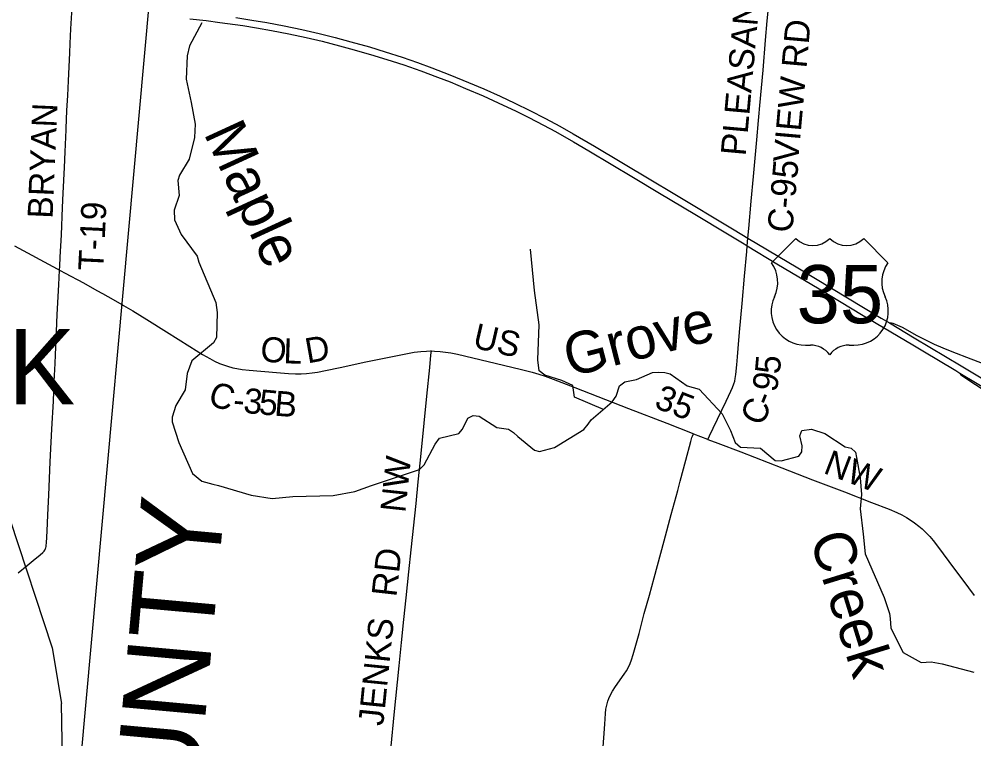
# Model space of a CAD drawing. Extents: x -49 to -8.2, y 9.4 to 23.5.
# Drawn here: x -10.474 to -9.392, y 11.46 to 12.276 of the extents above; entities that cross this region are included whole.
import ezdxf

# ---------------------------------------------------------------- set-up
doc = ezdxf.new("R2010")
doc.units = 0
for name, color, linetype in [('GM_X_Adjacent_County', 7, 'Continuous'), ('GM_X_Adjacent_County_Text', 7, 'Continuous'), ('GM_X_County_Road', 7, 'Continuous'), ('GM_X_County_Road_Text', 7, 'Continuous'), ('GM_X_Minor_River', 7, 'Continuous'), ('GM_X_Minor_River_Text', 7, 'Continuous'), ('GM_X_State_Route', 7, 'Continuous'), ('GM_X_Township_Road', 7, 'Continuous'), ('GM_X_Township_Road_Text', 7, 'Continuous'), ('GM_X_Township_Text', 7, 'Continuous'), ('GM_X_US_Route', 7, 'Continuous'), ('GM_X_US_Shield', 7, 'Continuous')]:
    doc.layers.add(name, color=color, linetype=linetype)

msp = doc.modelspace()

# ---------------------------------------------------------------- linework, layer by layer
at = {"layer": 'GM_X_Adjacent_County'}
msp.add_line((-9.9722, 16.2087), (-10.5877, 9.4087), dxfattribs=at)
at = {"layer": 'GM_X_County_Road'}
for points in [[(-9.6355, 12.1653), (-9.6344, 12.178), (-9.6308, 12.2183), (-9.6278, 12.2523), (-9.6259, 12.274), (-9.6236, 12.3003), (-9.6193, 12.3467), (-9.6172, 12.3699), (-9.6134, 12.4132), (-9.6115, 12.4349), (-9.6108, 12.4452)], [(-9.6596, 11.8933), (-9.6588, 11.9027), (-9.6573, 11.9213), (-9.6545, 11.9537), (-9.6517, 11.9847), (-9.6493, 12.0125), (-9.6487, 12.0192), (-9.6479, 12.0279), (-9.6469, 12.0388), (-9.6441, 12.0698), (-9.6416, 12.0976), (-9.6378, 12.1394), (-9.6359, 12.161), (-9.6355, 12.1653)], [(-10.4792, 12.0192), (-10.4308, 11.993), (-10.4282, 11.9916)], [(-10.4282, 11.9916), (-10.421, 11.9877), (-10.4161, 11.9851), (-10.4073, 11.9804), (-10.401, 11.977), (-10.3858, 11.9686), (-10.3795, 11.9652), (-10.3673, 11.9582), (-10.3573, 11.9526)], [(-10.3573, 11.9526), (-10.3556, 11.9516), (-10.345, 11.9453), (-10.3292, 11.9354), (-10.3068, 11.9214), (-10.2805, 11.9048), (-10.2659, 11.8959), (-10.2578, 11.8912), (-10.2523, 11.8883), (-10.2466, 11.8858), (-10.2423, 11.8841), (-10.2378, 11.8826), (-10.2318, 11.8809), (-10.2272, 11.88), (-10.221, 11.8789), (-10.2133, 11.878), (-10.1823, 11.8754), (-10.1684, 11.8743), (-10.1606, 11.874), (-10.1544, 11.8741), (-10.1481, 11.8744), (-10.1419, 11.8751), (-10.1358, 11.876), (-10.1266, 11.8777), (-10.1099, 11.8813), (-10.081, 11.8874), (-10.0338, 11.897), (-10.0261, 11.8984), (-10.0185, 11.8993), (-10.0123, 11.8998), (-10.0076, 11.8999), (-10.0066, 11.8999)], [(-10.0066, 11.8999), (-10.003, 11.8998), (-9.9968, 11.8994), (-9.9907, 11.8986), (-9.9846, 11.8977), (-9.977, 11.8961), (-9.9422, 11.8879), (-9.9059, 11.8792), (-9.8924, 11.8757), (-9.8849, 11.8736), (-9.8776, 11.8712), (-9.8688, 11.868), (-9.8442, 11.8583), (-9.7834, 11.8347), (-9.7399, 11.8179), (-9.7109, 11.8066), (-9.7095, 11.8061)], [(-9.6933, 11.7997), (-9.6914, 11.8038), (-9.6874, 11.8122), (-9.6726, 11.843), (-9.6673, 11.8542), (-9.6654, 11.8585), (-9.6638, 11.8628), (-9.6629, 11.8657), (-9.6623, 11.8687), (-9.6616, 11.8733), (-9.6605, 11.8841), (-9.6596, 11.8933)], [(-9.8123, 11.4457), (-9.8101, 11.4767), (-9.8093, 11.4891), (-9.8088, 11.4938), (-9.8083, 11.4969), (-9.8076, 11.4999), (-9.8067, 11.5029), (-9.8055, 11.5058), (-9.8035, 11.5101), (-9.8012, 11.5141), (-9.7978, 11.5194), (-9.788, 11.5334), (-9.7855, 11.5373), (-9.7833, 11.5413), (-9.7814, 11.5456), (-9.7798, 11.5499), (-9.778, 11.5558), (-9.7713, 11.5798), (-9.7653, 11.6022), (-9.7596, 11.6232), (-9.7542, 11.6427), (-9.7429, 11.6847), (-9.7348, 11.7147), (-9.7275, 11.7417), (-9.7247, 11.7522), (-9.7182, 11.7762), (-9.7127, 11.7972), (-9.7119, 11.8002), (-9.7114, 11.8017), (-9.7108, 11.8032), (-9.7095, 11.8061)], [(-9.7095, 11.8061), (-9.6936, 11.7998), (-9.6933, 11.7997)], [(-9.6933, 11.7997), (-9.682, 11.7953), (-9.6558, 11.7854), (-9.6094, 11.7674), (-9.5747, 11.754), (-9.5384, 11.7401), (-9.508, 11.7283), (-9.4877, 11.7204), (-9.4791, 11.7168), (-9.4735, 11.7142), (-9.4681, 11.7112), (-9.4628, 11.7079), (-9.459, 11.7052), (-9.4542, 11.7014), (-9.4506, 11.6984), (-9.4462, 11.6941), (-9.4419, 11.6896), (-9.4379, 11.6849), (-9.4331, 11.6788), (-9.4201, 11.6614), (-9.398, 11.6314), (-9.3913, 11.6227)]]:
    msp.add_lwpolyline(points, dxfattribs=at)
at = {"layer": 'GM_X_Minor_River'}
for points in [[(-10.2669, 12.2719), (-10.2806, 12.2459), (-10.2834, 12.2345), (-10.2847, 12.2081), (-10.2789, 12.1815), (-10.2744, 12.157), (-10.275, 12.1418), (-10.2812, 12.1172), (-10.292, 12.0993), (-10.294, 12.093), (-10.2924, 12.0761), (-10.2981, 12.0595), (-10.2976, 12.0485), (-10.2904, 12.0319), (-10.2722, 12.0073), (-10.2702, 12.0006), (-10.2508, 11.9547), (-10.2494, 11.9435), (-10.2502, 11.9152), (-10.2535, 11.9092), (-10.2783, 11.8887), (-10.2833, 11.8742), (-10.2856, 11.856), (-10.2963, 11.838), (-10.3006, 11.825), (-10.3005, 11.8197), (-10.2928, 11.7961), (-10.2772, 11.761), (-10.2667, 11.7522), (-10.2544, 11.7488), (-10.248, 11.7472), (-10.2107, 11.7364), (-10.1869, 11.7326), (-10.1638, 11.7348), (-10.1178, 11.7359), (-10.0933, 11.7406), (-10.0745, 11.7474), (-10.0201, 11.7657), (-10.0147, 11.7707), (-10.0024, 11.7943), (-9.9974, 11.8009), (-9.9756, 11.8062), (-9.9712, 11.8113), (-9.9654, 11.8238), (-9.9592, 11.8267), (-9.9525, 11.8259), (-9.9324, 11.813), (-9.9194, 11.8113), (-9.9136, 11.8075), (-9.9085, 11.8029), (-9.8897, 11.7873), (-9.8842, 11.7858), (-9.8672, 11.7905), (-9.8339, 11.8107), (-9.8289, 11.8169), (-9.8256, 11.8218), (-9.8016, 11.8422), (-9.7974, 11.8486), (-9.7935, 11.8602), (-9.7874, 11.8649), (-9.7741, 11.8674), (-9.7561, 11.8754), (-9.7489, 11.8759), (-9.7419, 11.8754), (-9.7361, 11.874), (-9.7167, 11.8602), (-9.7031, 11.8566), (-9.6771, 11.8287), (-9.6678, 11.8096), (-9.6622, 11.7963), (-9.6562, 11.7907), (-9.6336, 11.7897), (-9.617, 11.7757), (-9.6104, 11.7752), (-9.5903, 11.7807), (-9.5867, 11.7856), (-9.5866, 11.7925), (-9.5892, 11.8037), (-9.5868, 11.8097), (-9.5757, 11.8111), (-9.5609, 11.8064), (-9.5378, 11.7912), (-9.531, 11.7896), (-9.526, 11.785), (-9.5247, 11.7793), (-9.5206, 11.756), (-9.519, 11.7373), (-9.5205, 11.721), (-9.5174, 11.6922), (-9.5149, 11.6699), (-9.4933, 11.6204), (-9.4874, 11.6023), (-9.4865, 11.5968), (-9.486, 11.5856), (-9.4719, 11.5581), (-9.4514, 11.5469), (-9.4402, 11.5474), (-9.4278, 11.5452), (-9.3918, 11.5356)], [(-9.8115, 11.8334), (-9.8445, 11.8476), (-9.8463, 11.8607), (-9.8587, 11.8663), (-9.8779, 11.8724), (-9.8843, 11.8772), (-9.8861, 11.8899), (-9.8846, 11.9296), (-9.8897, 11.9683), (-9.8942, 12.0153)], [(-10.5832, 11.8523), (-10.5894, 11.7516), (-10.4845, 11.7092), (-10.4364, 11.5635), (-10.4257, 11.5004)], [(-10.5513, 11.3787), (-10.546, 11.3817), (-10.5244, 11.4096), (-10.5137, 11.4121), (-10.5027, 11.4078), (-10.4891, 11.3987), (-10.4786, 11.3952), (-10.4668, 11.3931), (-10.4573, 11.3978), (-10.4492, 11.4085), (-10.4392, 11.4166), (-10.4292, 11.4286), (-10.4246, 11.4459), (-10.4249, 11.4575), (-10.4257, 11.5004)]]:
    msp.add_lwpolyline(points, dxfattribs=at)
at = {"layer": 'GM_X_State_Route'}
for points in [[(-9.4873, 11.9316), (-9.486, 11.9319), (-9.4852, 11.9318), (-9.4837, 11.9314), (-9.473, 11.9267), (-9.4563, 11.9175), (-9.4453, 11.9118), (-9.4369, 11.9077), (-9.4269, 11.9033), (-9.4169, 11.8992), (-9.3951, 11.8909), (-9.3734, 11.8826)], [(-9.4078, 11.8749), (-9.4077, 11.8745), (-9.4073, 11.8738), (-9.4065, 11.8729), (-9.4055, 11.8721), (-9.3743, 11.8517)]]:
    msp.add_lwpolyline(points, dxfattribs=at)
at = {"layer": 'GM_X_Township_Road'}
for points in [[(-10.4206, 12.1519), (-10.4197, 12.1723), (-10.4187, 12.1894), (-10.4178, 12.2061), (-10.4164, 12.2378), (-10.4159, 12.2486), (-10.4152, 12.2651), (-10.4142, 12.2833), (-10.414, 12.2875), (-10.4136, 12.2953), (-10.4127, 12.315), (-10.4117, 12.3364), (-10.4102, 12.3671), (-10.4093, 12.386), (-10.4088, 12.395)], [(-10.4282, 11.9916), (-10.4279, 11.9961), (-10.4273, 12.0063), (-10.426, 12.0314), (-10.4246, 12.0625), (-10.4239, 12.0789), (-10.4226, 12.1078), (-10.4217, 12.1258), (-10.4206, 12.1506), (-10.4206, 12.1519)], [(-10.475, 11.6485), (-10.4649, 11.6567), (-10.4581, 11.6622), (-10.4499, 11.6688), (-10.4471, 11.6713), (-10.4455, 11.6729), (-10.4447, 11.6741), (-10.4443, 11.6749), (-10.4439, 11.6759), (-10.4435, 11.6769), (-10.4432, 11.6783), (-10.4431, 11.6794), (-10.4428, 11.6825), (-10.4421, 11.6956), (-10.4413, 11.7142), (-10.4403, 11.7366), (-10.4385, 11.7741), (-10.4375, 11.7965), (-10.4368, 11.8114), (-10.435, 11.843), (-10.434, 11.8653), (-10.4332, 11.8855), (-10.4327, 11.8955), (-10.4319, 11.9128), (-10.4315, 11.9221), (-10.4306, 11.9411), (-10.429, 11.9749), (-10.4282, 11.9916)], [(-10.0545, 11.4307), (-10.054, 11.4363), (-10.0524, 11.4518), (-10.0488, 11.4874), (-10.0468, 11.5059), (-10.043, 11.543), (-10.0404, 11.5693), (-10.0377, 11.5955), (-10.0351, 11.6202), (-10.0321, 11.6496), (-10.0294, 11.6743), (-10.0239, 11.7268), (-10.0216, 11.7515), (-10.0191, 11.7762), (-10.0148, 11.8179), (-10.0118, 11.8488), (-10.0085, 11.8813), (-10.0071, 11.8952), (-10.0066, 11.8999)]]:
    msp.add_lwpolyline(points, dxfattribs=at)
at = {"layer": 'GM_X_US_Route'}
for points in [[(-10.2803, 12.2763), (-10.2618, 12.2744), (-10.2463, 12.2724), (-10.2202, 12.2687), (-10.2048, 12.2663), (-10.188, 12.2633), (-10.1682, 12.2594), (-10.1484, 12.2551), (-10.1303, 12.2509), (-10.1107, 12.2459), (-10.0942, 12.2414), (-10.0718, 12.2348), (-10.0511, 12.2284), (-10.0378, 12.2241), (-10.0187, 12.2174), (-9.9997, 12.2104), (-9.9853, 12.2048), (-9.968, 12.1976), (-9.9481, 12.189), (-9.9254, 12.1787), (-9.9114, 12.1721), (-9.8961, 12.1644), (-9.8795, 12.1559), (-9.8658, 12.1485), (-9.8456, 12.137), (-9.8281, 12.1268), (-9.7775, 12.0964), (-9.7482, 12.0789), (-9.7082, 12.055), (-9.6709, 12.0326), (-9.6522, 12.0214), (-9.6487, 12.0192), (-9.6151, 11.9987), (-9.567, 11.9702), (-9.5191, 11.9414), (-9.461, 11.9067)], [(-10.2284, 12.2779), (-10.21, 12.275), (-10.1931, 12.2721), (-10.1733, 12.2683), (-10.1536, 12.2642), (-10.1339, 12.2597), (-10.1158, 12.2553), (-10.0978, 12.2505), (-10.0769, 12.2445), (-10.0591, 12.2391), (-10.0398, 12.2329), (-10.0222, 12.2269), (-10.0062, 12.221), (-9.9859, 12.2131), (-9.9644, 12.2044), (-9.9472, 12.197), (-9.9288, 12.1888), (-9.9119, 12.1808), (-9.8952, 12.1726), (-9.8773, 12.1634), (-9.8609, 12.1546), (-9.846, 12.1462), (-9.8219, 12.1321), (-9.7579, 12.0938), (-9.7326, 12.0787), (-9.6633, 12.0371), (-9.6479, 12.0279), (-9.5914, 11.994), (-9.4968, 11.9372), (-9.4873, 11.9316), (-9.4595, 11.9149), (-9.4061, 11.8831), (-9.3835, 11.8694)], [(-9.461, 11.9067), (-9.4497, 11.9), (-9.4124, 11.8776), (-9.4078, 11.8749)], [(-9.4078, 11.8749), (-9.3524, 11.8417), (-9.3431, 11.8362), (-9.3044, 11.8131), (-9.2936, 11.807), (-9.2893, 11.8046), (-9.2746, 11.7964), (-9.253, 11.7841), (-9.2301, 11.7709), (-9.2031, 11.7557), (-9.176, 11.7404)]]:
    msp.add_lwpolyline(points, dxfattribs=at)
at = {"layer": 'GM_X_US_Shield'}
for p, q in [((-9.5936, 12.0274), (-9.6211, 11.9999)), ((-9.4892, 11.9999), (-9.5167, 12.0274)), ((-9.5826, 11.9066), (-9.5771, 11.9066)), ((-9.5332, 11.9066), (-9.5277, 11.9066))]:
    msp.add_line(p, q, dxfattribs=at)
for centre, radius, start, end in [((-9.5744, 12.047), 0.0275, 225.573, 314.427), ((-9.5359, 12.047), 0.0275, 225.573, 314.427), ((-9.6526, 11.9779), 0.0385, 334.5471, 35.0009), ((-9.4577, 11.9779), 0.0385, 144.9991, 205.4529), ((-9.583, 11.945), 0.0385, 154.8319, 270.6383), ((-9.5273, 11.945), 0.0385, 269.3617, 25.1681), ((-9.5771, 11.8791), 0.0275, 36.8699, 90), ((-9.5332, 11.8791), 0.0275, 90, 143.1301)]:
    msp.add_arc(centre, radius, start, end, dxfattribs=at)

# ---------------------------------------------------------------- texts
at = {"layer": 'GM_X_Adjacent_County_Text'}
msp.add_text('FAYETTE COUNTY', height=0.094697, rotation=84.8246, dxfattribs=at).set_placement((-10.3435, 10.5943))
at = {"layer": 'GM_X_County_Road_Text'}
for s, height, rotation, p in [('PLEASANT', 0.02841, 84.9016, (-9.6505, 12.1203)), ('VIEW RD N', 0.02841, 84.9007, (-9.5911, 12.1126)), ('C-95', 0.02841, 84.8672, (-9.5977, 12.0333)), ('US', 0.02841, 347.0043, (-9.961, 11.904)), ('O', 0.0284, 354.6959, (-10.2014, 11.8884)), ('L', 0.0284, 358.0679, (-10.1747, 11.886)), ('D', 0.0284, 10.1158, (-10.147, 11.8857)), ('5', 0.0284, 85.1428, (-9.6118, 11.8729)), ('9', 0.0284, 78.5365, (-9.6158, 11.8522)), ('C', 0.0284, 342.0921, (-10.2612, 11.8394)), ('35', 0.02841, 338.7143, (-9.7553, 11.8361)), ('3', 0.0284, 354.7837, (-10.2204, 11.8298)), ('5', 0.0284, 354.9156, (-10.2029, 11.8282)), ('B', 0.0284, 355.2781, (-10.1853, 11.8267)), ('-', 0.0284, 68.1552, (-9.6217, 11.836)), ('-', 0.0284, 355.216, (-10.232, 11.8308)), ('C', 0.0284, 65.5596, (-9.6319, 11.8134)), ('NW', 0.02841, 339.1088, (-9.5636, 11.7619))]:
    msp.add_text(s, height=height, rotation=rotation, dxfattribs=at).set_placement(p)
at = {"layer": 'GM_X_Minor_River_Text'}
for s, height, rotation, p in [('Maple', 0.04734, 294.6869, (-10.2651, 12.1469)), ('Grove', 0.04735, 14.3646, (-9.8497, 11.8701)), ('Creek', 0.04734, 287.2124, (-9.5781, 11.688))]:
    msp.add_text(s, height=height, rotation=rotation, dxfattribs=at).set_placement(p)
at = {"layer": 'GM_X_Township_Road_Text'}
for s, rotation, p in [('BRYAN', 87.4753, (-10.436, 12.0495)), ('T-19', 87.1666, (-10.3786, 11.9904)), ('NW', 83.8842, (-10.0363, 11.7159)), ('RD', 83.659, (-10.0463, 11.6204)), ('JENKS', 84.2422, (-10.0613, 11.4742))]:
    msp.add_text(s, height=0.02841, rotation=rotation, dxfattribs=at).set_placement(p)
at = {"layer": 'GM_X_Township_Text'}
msp.add_text('SILVERCREEK', height=0.085227, rotation=0, dxfattribs=at).set_placement((-11.2084, 11.8394))
at = {"layer": 'GM_X_US_Shield'}
msp.add_text('35', height=0.06592, dxfattribs=at).set_placement((-9.5927, 11.9313))

doc.saveas('drawing.dxf')
